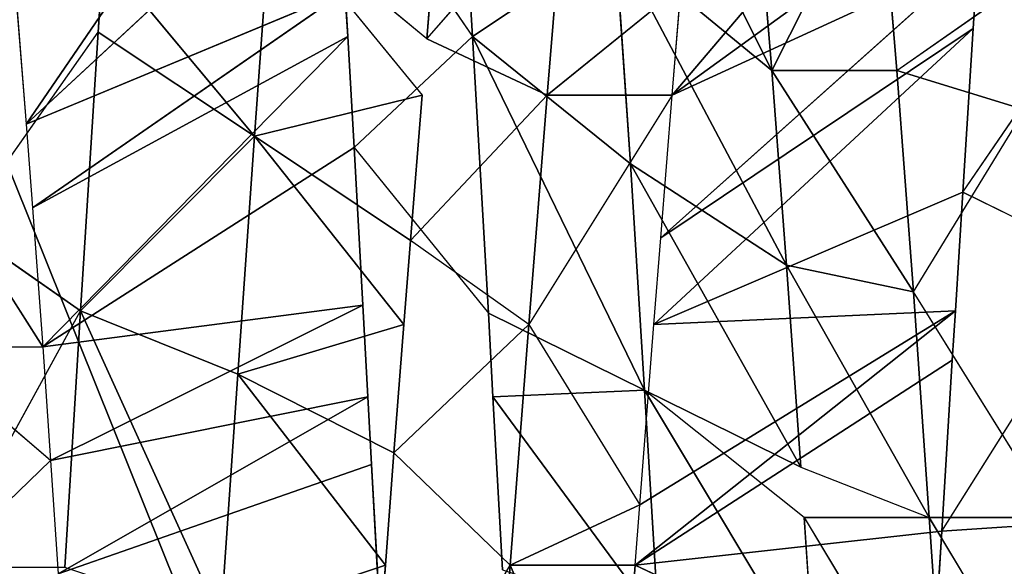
# Model space of a CAD drawing. Extents: x 0 to 40, y 0 to 81.9.
# Tile 303 of 623: x 5.929 to 6.618, y 75.257 to 75.639. Entities that reach past the tile are written whole.
import ezdxf

# ---------------------------------------------------------------- set-up
doc = ezdxf.new("R2010")
doc.units = 0
doc.header["$LTSCALE"] = 25.4
doc.layers.get('0').update_dxf_attribs({"color": 13, "linetype": 'CONTINUOUS'})

# ---------------------------------------------------------------- blocks, each defined once
blk = doc.blocks.new('ICE-TUBE-LED-S-8118_STL')
at = {"color": 0}
for p, q in [((75.88514, 16.26054, 47.41304), (75.72917, 16.16149, 47.47871)), ((75.64961, 16.15599, 47.50491), (75.72917, 16.24899, 47.47871)), ((75.72917, 16.24899, 47.47871), (75.72917, 16.16149, 47.47871)), ((75.64961, 16.15599, 47.50491), (75.57041, 16.23816, 47.52642)), ((75.57487, 16.23351, 44.0867), (75.75452, 16.13494, 44.131)), ((75.8129, 16.21878, 44.14938), (75.75452, 16.13494, 44.131)), ((75.8129, 16.21878, 44.14938), (75.94952, 16.12261, 44.2005)), ((75.99826, 16.18213, 47.35222), (75.88514, 16.17304, 47.41304)), ((75.82647, 16.16857, 47.44008), (75.72917, 16.16149, 47.47871)), ((75.88514, 16.17304, 47.41304), (75.82647, 16.16857, 47.44008)), ((75.94637, 15.94793, 47.80081), (75.82647, 16.16857, 47.44008)), ((75.94637, 15.94793, 47.80081), (75.82647, 16.16857, 47.44008)), ((75.97795, 15.94982, 47.78736), (75.82647, 16.16857, 47.44008)), ((75.97795, 15.94982, 47.78736), (75.82647, 16.16857, 47.44008)), ((75.88514, 16.17304, 47.41304), (76.19117, 15.96338, 47.67832)), ((75.97795, 15.94982, 47.78736), (75.88514, 16.17304, 47.41304)), ((75.97795, 15.94982, 47.78736), (75.88514, 16.17304, 47.41304)), ((76.08569, 15.95649, 47.7364), (75.88514, 16.17304, 47.41304)), ((76.08569, 15.95649, 47.7364), (75.88514, 16.17304, 47.41304)), ((75.88514, 16.17304, 47.41304), (76.19117, 15.96338, 47.67832)), ((75.72917, 16.16149, 47.47871), (75.64961, 16.15599, 47.50491)), ((75.72917, 16.16149, 47.47871), (75.94637, 15.94793, 47.80081)), ((75.75845, 15.93724, 47.86782), (75.72917, 16.16149, 47.47871)), ((75.75845, 15.93724, 47.86782), (75.72917, 16.16149, 47.47871)), ((75.86864, 15.9434, 47.83117), (75.72917, 16.16149, 47.47871)), ((75.86864, 15.9434, 47.83117), (75.72917, 16.16149, 47.47871)), ((75.72917, 16.16149, 47.47871), (75.94637, 15.94793, 47.80081)), ((75.64961, 16.15599, 47.50491), (75.57041, 16.15066, 47.52642)), ((75.69419, 15.93376, 47.8859), (75.64961, 16.15599, 47.50491)), ((75.69419, 15.93376, 47.8859), (75.64961, 16.15599, 47.50491)), ((75.75845, 15.93724, 47.86782), (75.64961, 16.15599, 47.50491)), ((75.75845, 15.93724, 47.86782), (75.64961, 16.15599, 47.50491)), ((75.64684, 15.93119, 47.89772), (75.57041, 16.15066, 47.52642)), ((75.64684, 15.93119, 47.89772), (75.57041, 16.15066, 47.52642)), ((75.75452, 16.13494, 44.131), (75.5748, 16.14601, 44.08669)), ((75.75452, 16.13494, 44.131), (75.5748, 16.14601, 44.08669)), ((75.53822, 16.03664, 44.27256), (75.75452, 16.13494, 44.131)), ((75.53822, 16.03664, 44.27256), (75.75452, 16.13494, 44.131)), ((75.71018, 16.02489, 44.31549), (75.75452, 16.13494, 44.131)), ((75.71018, 16.02489, 44.31549), (75.75452, 16.13494, 44.131)), ((75.94952, 16.12261, 44.2005), (75.75452, 16.13494, 44.131)), ((75.87653, 16.01324, 44.37532), (75.75452, 16.13494, 44.131)), ((75.94952, 16.12261, 44.2005), (75.75452, 16.13494, 44.131)), ((75.87653, 16.01324, 44.37532), (75.75452, 16.13494, 44.131)), ((75.94952, 16.12261, 44.2005), (75.87653, 16.01324, 44.37532)), ((75.94952, 16.12261, 44.2005), (75.87653, 16.01324, 44.37532)), ((76.00384, 16.11912, 44.22415), (75.87653, 16.01324, 44.37532)), ((76.00384, 16.11912, 44.22415), (75.87653, 16.01324, 44.37532)), ((76.00384, 16.11912, 44.22415), (75.94952, 16.12261, 44.2005)), ((75.53822, 16.03664, 44.27256), (75.71018, 16.02489, 44.31549)), ((75.57647, 15.92157, 44.47507), (75.53822, 16.03664, 44.27256)), ((75.57647, 15.92157, 44.47507), (75.53822, 16.03664, 44.27256)), ((75.53822, 16.03664, 44.27256), (75.71018, 16.02489, 44.31549)), ((75.71018, 16.02489, 44.31549), (75.57647, 15.92157, 44.47507)), ((75.71018, 16.02489, 44.31549), (75.57647, 15.92157, 44.47507)), ((75.65511, 15.91552, 44.49675), (75.71018, 16.02489, 44.31549)), ((75.65511, 15.91552, 44.49675), (75.71018, 16.02489, 44.31549)), ((75.74486, 15.90851, 44.52701), (75.71018, 16.02489, 44.31549)), ((75.71018, 16.02489, 44.31549), (75.87653, 16.01324, 44.37532)), ((75.74486, 15.90851, 44.52701), (75.71018, 16.02489, 44.31549)), ((75.71018, 16.02489, 44.31549), (75.87653, 16.01324, 44.37532)), ((75.74486, 15.90851, 44.52701), (75.87653, 16.01324, 44.37532)), ((75.74486, 15.90851, 44.52701), (75.87653, 16.01324, 44.37532)), ((75.80356, 15.90386, 44.55014), (75.87653, 16.01324, 44.37532)), ((75.80356, 15.90386, 44.55014), (75.87653, 16.01324, 44.37532)), ((75.87653, 16.01324, 44.37532), (75.9054, 15.89568, 44.59699)), ((76.03487, 16.00185, 44.45089), (75.87653, 16.01324, 44.37532)), ((76.03487, 16.00185, 44.45089), (75.87653, 16.01324, 44.37532)), ((75.87653, 16.01324, 44.37532), (75.9054, 15.89568, 44.59699)), ((76.03487, 16.00185, 44.45089), (75.9054, 15.89568, 44.59699)), ((75.94485, 15.89247, 44.61758), (76.03487, 16.00185, 44.45089)), ((76.08569, 15.95649, 47.7364), (75.94638, 15.86043, 47.80081)), ((75.94637, 15.94793, 47.80081), (75.86864, 15.9434, 47.83117)), ((75.97795, 15.94982, 47.78736), (75.94637, 15.94793, 47.80081)), ((75.86864, 15.9434, 47.83117), (75.75284, 15.84944, 47.8695)), ((75.86864, 15.9434, 47.83117), (75.75845, 15.93724, 47.86782)), ((75.86864, 15.9434, 47.83117), (75.94638, 15.86043, 47.80081)), ((75.40332, 15.93464, 44.44232), (75.57647, 15.83407, 44.47507)), ((75.69419, 15.93376, 47.8859), (75.64684, 15.93119, 47.89772)), ((75.75845, 15.93724, 47.86782), (75.69419, 15.93376, 47.8859)), ((75.50165, 15.92726, 44.45844), (75.57647, 15.92157, 44.47507)), ((75.64684, 15.93119, 47.89772), (75.53207, 15.92486, 47.92123)), ((75.57647, 15.92157, 44.47507), (75.65511, 15.91552, 44.49675)), ((75.65511, 15.91552, 44.49675), (75.57647, 15.83407, 44.47507)), ((75.65511, 15.91552, 44.49675), (75.74486, 15.82101, 44.52701)), ((75.65511, 15.91552, 44.49675), (75.74486, 15.90851, 44.52701)), ((75.74486, 15.90851, 44.52701), (75.80356, 15.90386, 44.55014)), ((75.74486, 15.82101, 44.52701), (75.80356, 15.90386, 44.55014)), ((75.9054, 15.80818, 44.59699), (75.80356, 15.90386, 44.55014)), ((75.80356, 15.90386, 44.55014), (75.9054, 15.89568, 44.59699)), ((75.94485, 15.89247, 44.61758), (75.9054, 15.80818, 44.59699)), ((75.94485, 15.89247, 44.61758), (76.05534, 15.79583, 44.68322)), ((75.94485, 15.89247, 44.61758), (76.05534, 15.88333, 44.68322)), ((75.94638, 15.86043, 47.80081), (76.10042, 15.86993, 47.72879)), ((75.94638, 15.86043, 47.80081), (76.10042, 15.86993, 47.72879)), ((75.69897, 15.74006, 47.68787), (75.94638, 15.86043, 47.80081)), ((75.69897, 15.74006, 47.68787), (75.94638, 15.86043, 47.80081)), ((75.75284, 15.84944, 47.8695), (75.94638, 15.86043, 47.80081)), ((75.75284, 15.84944, 47.8695), (75.94638, 15.86043, 47.80081)), ((75.85732, 15.74998, 47.63257), (75.94638, 15.86043, 47.80081)), ((75.85732, 15.74998, 47.63257), (75.94638, 15.86043, 47.80081)), ((76.01278, 15.76056, 47.56084), (75.94638, 15.86043, 47.80081)), ((76.01278, 15.76056, 47.56084), (75.94638, 15.86043, 47.80081)), ((75.6942, 15.84626, 47.8859), (75.75284, 15.84944, 47.8695)), ((75.75284, 15.84944, 47.8695), (75.69897, 15.74006, 47.68787)), ((75.75284, 15.84944, 47.8695), (75.69897, 15.74006, 47.68787)), ((75.6942, 15.84626, 47.8859), (75.53671, 15.73026, 47.72773)), ((75.6942, 15.84626, 47.8859), (75.53671, 15.73026, 47.72773)), ((75.57313, 15.83964, 47.91364), (75.6942, 15.84626, 47.8859)), ((75.6942, 15.84626, 47.8859), (75.69897, 15.74006, 47.68787)), ((75.6942, 15.84626, 47.8859), (75.69897, 15.74006, 47.68787)), ((75.57647, 15.74657, 44.47507), (75.57647, 15.83407, 44.47507)), ((75.74486, 15.82101, 44.52701), (75.57647, 15.83407, 44.47507)), ((75.74486, 15.82101, 44.52701), (75.57647, 15.83407, 44.47507)), ((75.57647, 15.83407, 44.47507), (75.61861, 15.74334, 44.48615)), ((75.74486, 15.82101, 44.52701), (75.61861, 15.74334, 44.48615)), ((75.9054, 15.72068, 44.59699), (75.74486, 15.82101, 44.52701)), ((75.74486, 15.82101, 44.52701), (75.9054, 15.80818, 44.59699)), ((75.74486, 15.82101, 44.52701), (75.9054, 15.80818, 44.59699)), ((75.9054, 15.72068, 44.59699), (75.9054, 15.80818, 44.59699)), ((76.05534, 15.79583, 44.68322), (75.9054, 15.80818, 44.59699)), ((76.05534, 15.79583, 44.68322), (75.9054, 15.80818, 44.59699)), ((75.9054, 15.80818, 44.59699), (75.98131, 15.71448, 44.63789)), ((76.16284, 15.77166, 47.47284), (75.92265, 15.65098, 47.39418)), ((76.16284, 15.77166, 47.47284), (75.92265, 15.65098, 47.39418)), ((75.40332, 15.75964, 44.44232), (75.57647, 15.74657, 44.47507)), ((75.40332, 15.75964, 44.44232), (75.57647, 15.74657, 44.47507)), ((75.78642, 15.64061, 47.4569), (76.01278, 15.76056, 47.56084)), ((75.78642, 15.64061, 47.4569), (76.01278, 15.76056, 47.56084)), ((76.01278, 15.76056, 47.56084), (75.85732, 15.74998, 47.63257)), ((76.01278, 15.76056, 47.56084), (75.85732, 15.74998, 47.63257)), ((76.01278, 15.76056, 47.56084), (75.92265, 15.65098, 47.39418)), ((76.01278, 15.76056, 47.56084), (75.92265, 15.65098, 47.39418)), ((75.57647, 15.74657, 44.47507), (75.47918, 15.5393, 44.07033)), ((75.57647, 15.74657, 44.47507), (75.47918, 15.5393, 44.07033)), ((75.71996, 15.52459, 44.12106), (75.57647, 15.74657, 44.47507)), ((75.57647, 15.74657, 44.47507), (75.61861, 15.74334, 44.48615)), ((75.71996, 15.52459, 44.12106), (75.57647, 15.74657, 44.47507)), ((75.6003, 15.53195, 44.09188), (75.57647, 15.74657, 44.47507)), ((75.6003, 15.53195, 44.09188), (75.57647, 15.74657, 44.47507)), ((75.6451, 15.63069, 47.50625), (75.85732, 15.74998, 47.63257)), ((75.6451, 15.63069, 47.50625), (75.85732, 15.74998, 47.63257)), ((75.85732, 15.74998, 47.63257), (75.69897, 15.74006, 47.68787)), ((75.85732, 15.74998, 47.63257), (75.69897, 15.74006, 47.68787)), ((75.85732, 15.74998, 47.63257), (75.78642, 15.64061, 47.4569)), ((75.85732, 15.74998, 47.63257), (75.78642, 15.64061, 47.4569)), ((75.53671, 15.73026, 47.72773), (75.69897, 15.74006, 47.68787)), ((75.53671, 15.73026, 47.72773), (75.69897, 15.74006, 47.68787)), ((75.60973, 15.62831, 47.51629), (75.69897, 15.74006, 47.68787)), ((75.75452, 15.52244, 44.131), (75.61861, 15.74334, 44.48615)), ((75.61861, 15.74334, 44.48615), (75.74486, 15.73351, 44.52701)), ((75.75452, 15.52244, 44.131), (75.61861, 15.74334, 44.48615)), ((75.6451, 15.63069, 47.50625), (75.69897, 15.74006, 47.68787)), ((75.74486, 15.73351, 44.52701), (75.75452, 15.52244, 44.131)), ((75.95205, 15.50995, 44.20155), (75.74486, 15.73351, 44.52701)), ((75.74486, 15.73351, 44.52701), (75.8056, 15.7287, 44.55099)), ((75.95205, 15.50995, 44.20155), (75.74486, 15.73351, 44.52701)), ((75.83744, 15.51724, 44.15771), (75.74486, 15.73351, 44.52701)), ((75.83744, 15.51724, 44.15771), (75.74486, 15.73351, 44.52701)), ((75.74486, 15.73351, 44.52701), (75.75452, 15.52244, 44.131)), ((76.00385, 15.50662, 44.22415), (75.8056, 15.7287, 44.55099)), ((75.8056, 15.7287, 44.55099), (75.9054, 15.72068, 44.59699)), ((76.00385, 15.50662, 44.22415), (75.8056, 15.7287, 44.55099)), ((75.95205, 15.50995, 44.20155), (75.8056, 15.7287, 44.55099)), ((75.95205, 15.50995, 44.20155), (75.8056, 15.7287, 44.55099)), ((75.9054, 15.72068, 44.59699), (76.00385, 15.50662, 44.22415)), ((76.17014, 15.49573, 44.30941), (75.9054, 15.72068, 44.59699)), ((75.9054, 15.72068, 44.59699), (75.98131, 15.71448, 44.63789)), ((76.17014, 15.49573, 44.30941), (75.9054, 15.72068, 44.59699)), ((76.06314, 15.50277, 44.25226), (75.9054, 15.72068, 44.59699)), ((76.06314, 15.50277, 44.25226), (75.9054, 15.72068, 44.59699)), ((75.9054, 15.72068, 44.59699), (76.00385, 15.50662, 44.22415)), ((76.07169, 15.66338, 47.306), (75.92265, 15.65098, 47.39418)), ((76.07169, 15.66338, 47.306), (75.92265, 15.65098, 47.39418)), ((75.92265, 15.65098, 47.39418), (75.76766, 15.55175, 47.46433)), ((75.92265, 15.65098, 47.39418), (75.76766, 15.55175, 47.46433)), ((75.92265, 15.65098, 47.39418), (75.78642, 15.64061, 47.4569)), ((75.92265, 15.65098, 47.39418), (75.78642, 15.64061, 47.4569)), ((75.92265, 15.65098, 47.39418), (75.92265, 15.56348, 47.39418)), ((75.92265, 15.65098, 47.39418), (75.92265, 15.56348, 47.39418)), ((75.78642, 15.64061, 47.4569), (75.60973, 15.54081, 47.51629)), ((75.78642, 15.64061, 47.4569), (75.60973, 15.54081, 47.51629)), ((75.78642, 15.64061, 47.4569), (75.6451, 15.63069, 47.50625)), ((75.78642, 15.64061, 47.4569), (75.6451, 15.63069, 47.50625)), ((75.78642, 15.64061, 47.4569), (75.76766, 15.55175, 47.46433)), ((75.78642, 15.64061, 47.4569), (75.76766, 15.55175, 47.46433)), ((75.6451, 15.63069, 47.50625), (75.60973, 15.54081, 47.51629)), ((75.60973, 15.62831, 47.51629), (75.44608, 15.52965, 47.55146)), ((75.60973, 15.62831, 47.51629), (75.50031, 15.62089, 47.54182)), ((75.60973, 15.62831, 47.51629), (75.60973, 15.54081, 47.51629)), ((76.07169, 15.57588, 47.306), (75.92265, 15.56348, 47.39418)), ((76.07169, 15.57588, 47.306), (75.92265, 15.56348, 47.39418)), ((75.92265, 15.56348, 47.39418), (75.76766, 15.55175, 47.46433)), ((75.92265, 15.56348, 47.39418), (75.76766, 15.55175, 47.46433)), ((75.92265, 15.56348, 47.39418), (75.89511, 15.47382, 47.40815)), ((75.92265, 15.56348, 47.39418), (75.98053, 15.48066, 47.36256)), ((75.60973, 15.45331, 47.51629), (75.76766, 15.55175, 47.46433)), ((75.76766, 15.55175, 47.46433), (75.60973, 15.54081, 47.51629)), ((75.76766, 15.55175, 47.46433), (75.60973, 15.54081, 47.51629)), ((75.76766, 15.55175, 47.46433), (75.89511, 15.47382, 47.40815)), ((75.60973, 15.54081, 47.51629), (75.44608, 15.44215, 47.55146)), ((75.47918, 15.5393, 44.07033), (75.6003, 15.53195, 44.09188)), ((75.60973, 15.45331, 47.51629), (75.60973, 15.54081, 47.51629)), ((75.6003, 15.53195, 44.09188), (75.60598, 15.44411, 44.09309)), ((75.6003, 15.53195, 44.09188), (75.75452, 15.43494, 44.131)), ((75.6003, 15.53195, 44.09188), (75.71996, 15.52459, 44.12106)), ((75.71996, 15.52459, 44.12106), (75.75452, 15.52244, 44.131)), ((75.75452, 15.52244, 44.131), (75.83744, 15.51724, 44.15771)), ((75.83744, 15.51724, 44.15771), (75.79563, 15.43237, 44.14373)), ((75.83744, 15.51724, 44.15771), (75.97861, 15.42074, 44.21292)), ((75.83744, 15.51724, 44.15771), (75.95205, 15.50995, 44.20155)), ((75.95205, 15.50995, 44.20155), (76.00385, 15.50662, 44.22415))]:
    blk.add_line(p, q, dxfattribs=at)
mesh = blk.add_polyface(dxfattribs=at)
corners = [(81.99833, 18.65613, 0), (32.39832, 18.53461, 0), (32.39832, 18.65613, 0), (33.41051, 17.76106, 0), (34.4478, 16.85461, 0), (35.42089, 15.87956, 0), (36.32527, 14.84046, 0), (37.15673, 13.74214, 0), (37.91139, 12.58971, 0), (38.58575, 11.38851, 0), (39.17668, 10.14416, 0), (39.68142, 8.86242, 0), (40.09764, 7.54925, 0), (40.42338, 6.21078, 0), (40.65715, 4.85321, 0), (40.79784, 3.48288, 0), (40.84481, 2.10613, 0), (81.99833, -14.44387, 0), (33.41051, -13.5488, 0), (32.39832, -14.44387, 0), (32.39832, -14.32234, 0), (34.4478, -12.64234, 0), (35.42089, -11.6673, 0), (36.32527, -10.6282, 0), (37.15673, -9.52987, 0), (37.91139, -8.37744, 0), (38.58575, -7.17625, 0), (39.17668, -5.93189, 0), (39.68142, -4.65015, 0), (40.09764, -3.33699, 0), (40.42338, -1.99851, 0), (40.65715, -0.64095, 0), (40.79784, 0.72939, 0)]
mesh.append_faces([[corners[k] for k in face] for face in [(0, 1, 2), (18, 19, 20)]], dxfattribs={"vtx0": -1, "color": 0})
mesh.append_faces([[corners[k] for k in face] for face in [(1, 0, 3), (3, 0, 4), (4, 0, 5), (5, 0, 6), (6, 0, 7), (7, 0, 8), (8, 0, 9), (9, 0, 10), (10, 0, 11), (11, 0, 12), (12, 0, 13), (13, 0, 14), (14, 0, 15), (15, 0, 16), (19, 18, 17)]], dxfattribs={"vtx0": -1, "vtx1": -1, "color": 0})
mesh.append_faces([[corners[k] for k in face] for face in [(16, 0, 17), (17, 18, 21), (17, 21, 22), (17, 22, 23), (17, 23, 24), (17, 24, 25), (17, 25, 26), (17, 26, 27), (17, 27, 28), (17, 28, 29), (17, 29, 30), (17, 30, 31), (17, 31, 32), (17, 32, 16)]], dxfattribs={"vtx0": -1, "vtx2": -1, "color": 0})
mesh = blk.add_polyface(dxfattribs=at)
corners = [(81.99833, -14.44387, 92), (32.39832, -14.32234, 92), (32.39832, -14.44387, 92), (33.41051, -13.5488, 92), (34.4478, -12.64234, 92), (35.42089, -11.6673, 92), (36.32527, -10.6282, 92), (37.15673, -9.52987, 92), (37.91139, -8.37744, 92), (38.58575, -7.17625, 92), (39.17668, -5.93189, 92), (39.68142, -4.65015, 92), (40.09764, -3.33699, 92), (40.42338, -1.99851, 92), (40.65715, -0.64095, 92), (40.79784, 0.72939, 92), (40.84481, 2.10613, 92), (33.41051, 17.76106, 92), (32.39832, 18.65613, 92), (32.39832, 18.53461, 92), (81.99833, 18.65613, 92), (34.4478, 16.85461, 92), (35.42089, 15.87956, 92), (36.32527, 14.84046, 92), (37.15673, 13.74214, 92), (37.91139, 12.58971, 92), (38.58575, 11.38851, 92), (39.17668, 10.14416, 92), (39.68142, 8.86242, 92), (40.09764, 7.54925, 92), (40.42338, 6.21078, 92), (40.65715, 4.85321, 92), (40.79784, 3.48288, 92)]
mesh.append_faces([[corners[k] for k in face] for face in [(0, 1, 2), (17, 18, 19)]], dxfattribs={"vtx0": -1, "color": 0})
mesh.append_faces([[corners[k] for k in face] for face in [(1, 0, 3), (3, 0, 4), (4, 0, 5), (5, 0, 6), (6, 0, 7), (7, 0, 8), (8, 0, 9), (9, 0, 10), (10, 0, 11), (11, 0, 12), (12, 0, 13), (13, 0, 14), (14, 0, 15), (15, 0, 16), (18, 17, 20), (20, 16, 0)]], dxfattribs={"vtx0": -1, "vtx1": -1, "color": 0})
mesh.append_faces([[corners[k] for k in face] for face in [(20, 17, 21), (20, 21, 22), (20, 22, 23), (20, 23, 24), (20, 24, 25), (20, 25, 26), (20, 26, 27), (20, 27, 28), (20, 28, 29), (20, 29, 30), (20, 30, 31), (20, 31, 32), (20, 32, 16)]], dxfattribs={"vtx0": -1, "vtx2": -1, "color": 0})
mesh = blk.add_polyface(dxfattribs=at)
corners = [(82.19833, -12.64387, 2), (64.19833, 16.85613, 2), (64.19833, -12.64387, 2), (82.19833, 16.85613, 2)]
mesh.append_faces([[corners[k] for k in face] for face in [(0, 1, 2), (1, 0, 3)]], dxfattribs={"vtx0": -1, "color": 0})
mesh = blk.add_polyface(dxfattribs=at)
corners = [(64.19833, 16.85613, 90), (82.19833, -12.64387, 90), (64.19833, -12.64387, 90), (82.19833, 16.85613, 90)]
mesh.append_faces([[corners[k] for k in face] for face in [(0, 1, 2), (1, 0, 3)]], dxfattribs={"vtx0": -1, "color": 0})
mesh = blk.add_polyface(dxfattribs=at)
corners = [(75.88514, 16.26054, 47.41304), (75.72917, 16.24899, 47.47871), (75.72917, 16.16149, 47.47871)]
mesh.append_faces([[corners[k] for k in face] for face in [(0, 1, 2)]], dxfattribs={"color": 0})
mesh = blk.add_polyface(dxfattribs=at)
corners = [(75.72917, 16.24899, 47.47871), (75.57041, 16.23816, 47.52642), (75.64961, 16.15599, 47.50491)]
mesh.append_faces([[corners[k] for k in face] for face in [(0, 1, 2)]], dxfattribs={"color": 0})
mesh = blk.add_polyface(dxfattribs=at)
corners = [(75.75452, 16.13494, 44.131), (75.5748, 16.14601, 44.08669), (75.57487, 16.23351, 44.0867)]
mesh.append_faces([[corners[k] for k in face] for face in [(0, 1, 2)]], dxfattribs={"color": 0})
mesh = blk.add_polyface(dxfattribs=at)
corners = [(75.94952, 16.12261, 44.2005), (75.75452, 16.13494, 44.131), (75.8129, 16.21878, 44.14938)]
mesh.append_faces([[corners[k] for k in face] for face in [(0, 1, 2)]], dxfattribs={"color": 0})
mesh = blk.add_polyface(dxfattribs=at)
corners = [(76.19117, 15.96338, 47.67832), (75.99826, 16.18213, 47.35222), (75.88514, 16.17304, 47.41304)]
mesh.append_faces([[corners[k] for k in face] for face in [(0, 1, 2)]], dxfattribs={"color": 0})
mesh = blk.add_polyface(dxfattribs=at)
corners = [(75.94637, 15.94793, 47.80081), (75.82647, 16.16857, 47.44008), (75.72917, 16.16149, 47.47871)]
mesh.append_faces([[corners[k] for k in face] for face in [(0, 1, 2)]], dxfattribs={"color": 0})
mesh = blk.add_polyface(dxfattribs=at)
corners = [(75.97795, 15.94982, 47.78736), (75.88514, 16.17304, 47.41304), (75.82647, 16.16857, 47.44008)]
mesh.append_faces([[corners[k] for k in face] for face in [(0, 1, 2)]], dxfattribs={"color": 0})
mesh = blk.add_polyface(dxfattribs=at)
corners = [(75.94637, 15.94793, 47.80081), (75.97795, 15.94982, 47.78736), (75.82647, 16.16857, 47.44008)]
mesh.append_faces([[corners[k] for k in face] for face in [(0, 1, 2)]], dxfattribs={"color": 0})
mesh = blk.add_polyface(dxfattribs=at)
corners = [(75.97795, 15.94982, 47.78736), (76.08569, 15.95649, 47.7364), (75.88514, 16.17304, 47.41304)]
mesh.append_faces([[corners[k] for k in face] for face in [(0, 1, 2)]], dxfattribs={"color": 0})
mesh = blk.add_polyface(dxfattribs=at)
corners = [(76.08569, 15.95649, 47.7364), (76.19117, 15.96338, 47.67832), (75.88514, 16.17304, 47.41304)]
mesh.append_faces([[corners[k] for k in face] for face in [(0, 1, 2)]], dxfattribs={"color": 0})
mesh = blk.add_polyface(dxfattribs=at)
corners = [(75.75845, 15.93724, 47.86782), (75.72917, 16.16149, 47.47871), (75.64961, 16.15599, 47.50491)]
mesh.append_faces([[corners[k] for k in face] for face in [(0, 1, 2)]], dxfattribs={"color": 0})
mesh = blk.add_polyface(dxfattribs=at)
corners = [(75.75845, 15.93724, 47.86782), (75.86864, 15.9434, 47.83117), (75.72917, 16.16149, 47.47871)]
mesh.append_faces([[corners[k] for k in face] for face in [(0, 1, 2)]], dxfattribs={"color": 0})
mesh = blk.add_polyface(dxfattribs=at)
corners = [(75.86864, 15.9434, 47.83117), (75.94637, 15.94793, 47.80081), (75.72917, 16.16149, 47.47871)]
mesh.append_faces([[corners[k] for k in face] for face in [(0, 1, 2)]], dxfattribs={"color": 0})
mesh = blk.add_polyface(dxfattribs=at)
corners = [(75.57041, 16.15066, 47.52642), (75.69419, 15.93376, 47.8859), (75.64961, 16.15599, 47.50491), (75.64684, 15.93119, 47.89772)]
mesh.append_faces([[corners[k] for k in face] for face in [(0, 1, 2), (1, 0, 3)]], dxfattribs={"vtx0": -1, "color": 0})
mesh = blk.add_polyface(dxfattribs=at)
corners = [(75.69419, 15.93376, 47.8859), (75.75845, 15.93724, 47.86782), (75.64961, 16.15599, 47.50491)]
mesh.append_faces([[corners[k] for k in face] for face in [(0, 1, 2)]], dxfattribs={"color": 0})
mesh = blk.add_polyface(dxfattribs=at)
corners = [(75.53207, 15.92486, 47.92123), (75.64684, 15.93119, 47.89772), (75.57041, 16.15066, 47.52642)]
mesh.append_faces([[corners[k] for k in face] for face in [(0, 1, 2)]], dxfattribs={"color": 0})
mesh = blk.add_polyface(dxfattribs=at)
corners = [(75.53822, 16.03664, 44.27256), (75.5748, 16.14601, 44.08669), (75.75452, 16.13494, 44.131)]
mesh.append_faces([[corners[k] for k in face] for face in [(0, 1, 2)]], dxfattribs={"color": 0})
mesh = blk.add_polyface(dxfattribs=at)
corners = [(75.71018, 16.02489, 44.31549), (75.53822, 16.03664, 44.27256), (75.75452, 16.13494, 44.131)]
mesh.append_faces([[corners[k] for k in face] for face in [(0, 1, 2)]], dxfattribs={"color": 0})
mesh = blk.add_polyface(dxfattribs=at)
corners = [(75.87653, 16.01324, 44.37532), (75.71018, 16.02489, 44.31549), (75.75452, 16.13494, 44.131)]
mesh.append_faces([[corners[k] for k in face] for face in [(0, 1, 2)]], dxfattribs={"color": 0})
mesh = blk.add_polyface(dxfattribs=at)
corners = [(75.87653, 16.01324, 44.37532), (75.75452, 16.13494, 44.131), (75.94952, 16.12261, 44.2005)]
mesh.append_faces([[corners[k] for k in face] for face in [(0, 1, 2)]], dxfattribs={"color": 0})
mesh = blk.add_polyface(dxfattribs=at)
corners = [(75.87653, 16.01324, 44.37532), (75.94952, 16.12261, 44.2005), (76.00384, 16.11912, 44.22415)]
mesh.append_faces([[corners[k] for k in face] for face in [(0, 1, 2)]], dxfattribs={"color": 0})
mesh = blk.add_polyface(dxfattribs=at)
corners = [(76.03487, 16.00185, 44.45089), (75.87653, 16.01324, 44.37532), (76.00384, 16.11912, 44.22415)]
mesh.append_faces([[corners[k] for k in face] for face in [(0, 1, 2)]], dxfattribs={"color": 0})
mesh = blk.add_polyface(dxfattribs=at)
corners = [(75.57647, 15.92157, 44.47507), (75.50165, 15.92726, 44.45844), (75.53822, 16.03664, 44.27256)]
mesh.append_faces([[corners[k] for k in face] for face in [(0, 1, 2)]], dxfattribs={"color": 0})
mesh = blk.add_polyface(dxfattribs=at)
corners = [(75.57647, 15.92157, 44.47507), (75.53822, 16.03664, 44.27256), (75.71018, 16.02489, 44.31549)]
mesh.append_faces([[corners[k] for k in face] for face in [(0, 1, 2)]], dxfattribs={"color": 0})
mesh = blk.add_polyface(dxfattribs=at)
corners = [(75.65511, 15.91552, 44.49675), (75.57647, 15.92157, 44.47507), (75.71018, 16.02489, 44.31549)]
mesh.append_faces([[corners[k] for k in face] for face in [(0, 1, 2)]], dxfattribs={"color": 0})
mesh = blk.add_polyface(dxfattribs=at)
corners = [(75.74486, 15.90851, 44.52701), (75.65511, 15.91552, 44.49675), (75.71018, 16.02489, 44.31549)]
mesh.append_faces([[corners[k] for k in face] for face in [(0, 1, 2)]], dxfattribs={"color": 0})
mesh = blk.add_polyface(dxfattribs=at)
corners = [(75.74486, 15.90851, 44.52701), (75.71018, 16.02489, 44.31549), (75.87653, 16.01324, 44.37532)]
mesh.append_faces([[corners[k] for k in face] for face in [(0, 1, 2)]], dxfattribs={"color": 0})
mesh = blk.add_polyface(dxfattribs=at)
corners = [(75.80356, 15.90386, 44.55014), (75.74486, 15.90851, 44.52701), (75.87653, 16.01324, 44.37532)]
mesh.append_faces([[corners[k] for k in face] for face in [(0, 1, 2)]], dxfattribs={"color": 0})
mesh = blk.add_polyface(dxfattribs=at)
corners = [(75.9054, 15.89568, 44.59699), (75.80356, 15.90386, 44.55014), (75.87653, 16.01324, 44.37532)]
mesh.append_faces([[corners[k] for k in face] for face in [(0, 1, 2)]], dxfattribs={"color": 0})
mesh = blk.add_polyface(dxfattribs=at)
corners = [(75.9054, 15.89568, 44.59699), (75.87653, 16.01324, 44.37532), (76.03487, 16.00185, 44.45089)]
mesh.append_faces([[corners[k] for k in face] for face in [(0, 1, 2)]], dxfattribs={"color": 0})
mesh = blk.add_polyface(dxfattribs=at)
corners = [(76.05534, 15.88333, 44.68322), (75.94485, 15.89247, 44.61758), (76.03487, 16.00185, 44.45089)]
mesh.append_faces([[corners[k] for k in face] for face in [(0, 1, 2)]], dxfattribs={"color": 0})
mesh = blk.add_polyface(dxfattribs=at)
corners = [(76.10042, 15.86993, 47.72879), (76.08569, 15.95649, 47.7364), (75.94638, 15.86043, 47.80081)]
mesh.append_faces([[corners[k] for k in face] for face in [(0, 1, 2)]], dxfattribs={"color": 0})
mesh = blk.add_polyface(dxfattribs=at)
corners = [(75.94638, 15.86043, 47.80081), (75.86864, 15.9434, 47.83117), (75.75284, 15.84944, 47.8695)]
mesh.append_faces([[corners[k] for k in face] for face in [(0, 1, 2)]], dxfattribs={"color": 0})
mesh = blk.add_polyface(dxfattribs=at)
corners = [(75.57647, 15.83407, 44.47507), (75.40332, 15.84714, 44.44232), (75.40332, 15.93464, 44.44232), (75.40332, 15.75964, 44.44232), (75.57647, 15.74657, 44.47507)]
mesh.append_faces([[corners[k] for k in face] for face in [(0, 1, 2), (3, 0, 4)]], dxfattribs={"vtx0": -1, "color": 0})
mesh.append_faces([[corners[k] for k in face] for face in [(1, 0, 3)]], dxfattribs={"vtx0": -1, "vtx1": -1, "color": 0})
mesh = blk.add_polyface(dxfattribs=at)
corners = [(75.74486, 15.82101, 44.52701), (75.57647, 15.83407, 44.47507), (75.65511, 15.91552, 44.49675)]
mesh.append_faces([[corners[k] for k in face] for face in [(0, 1, 2)]], dxfattribs={"color": 0})
mesh = blk.add_polyface(dxfattribs=at)
corners = [(75.9054, 15.80818, 44.59699), (75.74486, 15.82101, 44.52701), (75.80356, 15.90386, 44.55014)]
mesh.append_faces([[corners[k] for k in face] for face in [(0, 1, 2)]], dxfattribs={"color": 0})
mesh = blk.add_polyface(dxfattribs=at)
corners = [(76.05534, 15.79583, 44.68322), (75.9054, 15.80818, 44.59699), (75.94485, 15.89247, 44.61758)]
mesh.append_faces([[corners[k] for k in face] for face in [(0, 1, 2)]], dxfattribs={"color": 0})
mesh = blk.add_polyface(dxfattribs=at)
corners = [(75.94638, 15.86043, 47.80081), (76.01278, 15.76056, 47.56084), (76.10042, 15.86993, 47.72879)]
mesh.append_faces([[corners[k] for k in face] for face in [(0, 1, 2)]], dxfattribs={"color": 0})
mesh = blk.add_polyface(dxfattribs=at)
corners = [(75.75284, 15.84944, 47.8695), (75.69897, 15.74006, 47.68787), (75.94638, 15.86043, 47.80081)]
mesh.append_faces([[corners[k] for k in face] for face in [(0, 1, 2)]], dxfattribs={"color": 0})
mesh = blk.add_polyface(dxfattribs=at)
corners = [(75.94638, 15.86043, 47.80081), (75.69897, 15.74006, 47.68787), (75.85732, 15.74998, 47.63257)]
mesh.append_faces([[corners[k] for k in face] for face in [(0, 1, 2)]], dxfattribs={"color": 0})
mesh = blk.add_polyface(dxfattribs=at)
corners = [(75.94638, 15.86043, 47.80081), (75.85732, 15.74998, 47.63257), (76.01278, 15.76056, 47.56084)]
mesh.append_faces([[corners[k] for k in face] for face in [(0, 1, 2)]], dxfattribs={"color": 0})
mesh = blk.add_polyface(dxfattribs=at)
corners = [(75.6942, 15.84626, 47.8859), (75.69897, 15.74006, 47.68787), (75.75284, 15.84944, 47.8695)]
mesh.append_faces([[corners[k] for k in face] for face in [(0, 1, 2)]], dxfattribs={"color": 0})
mesh = blk.add_polyface(dxfattribs=at)
corners = [(75.6942, 15.84626, 47.8859), (75.53671, 15.73026, 47.72773), (75.69897, 15.74006, 47.68787)]
mesh.append_faces([[corners[k] for k in face] for face in [(0, 1, 2)]], dxfattribs={"color": 0})
mesh = blk.add_polyface(dxfattribs=at)
corners = [(75.57313, 15.83964, 47.91364), (75.53671, 15.73026, 47.72773), (75.6942, 15.84626, 47.8859)]
mesh.append_faces([[corners[k] for k in face] for face in [(0, 1, 2)]], dxfattribs={"color": 0})
mesh = blk.add_polyface(dxfattribs=at)
corners = [(75.74486, 15.82101, 44.52701), (75.61861, 15.74334, 44.48615), (75.57647, 15.83407, 44.47507)]
mesh.append_faces([[corners[k] for k in face] for face in [(0, 1, 2)]], dxfattribs={"color": 0})
mesh = blk.add_polyface(dxfattribs=at)
corners = [(75.9054, 15.72068, 44.59699), (75.74486, 15.82101, 44.52701), (75.9054, 15.80818, 44.59699)]
mesh.append_faces([[corners[k] for k in face] for face in [(0, 1, 2)]], dxfattribs={"color": 0})
mesh = blk.add_polyface(dxfattribs=at)
corners = [(76.05534, 15.79583, 44.68322), (75.98131, 15.71448, 44.63789), (75.9054, 15.80818, 44.59699)]
mesh.append_faces([[corners[k] for k in face] for face in [(0, 1, 2)]], dxfattribs={"color": 0})
mesh = blk.add_polyface(dxfattribs=at)
corners = [(76.16284, 15.77166, 47.47284), (75.92265, 15.65098, 47.39418), (76.07169, 15.66338, 47.306)]
mesh.append_faces([[corners[k] for k in face] for face in [(0, 1, 2)]], dxfattribs={"color": 0})
mesh = blk.add_polyface(dxfattribs=at)
corners = [(76.01278, 15.76056, 47.56084), (75.92265, 15.65098, 47.39418), (76.16284, 15.77166, 47.47284)]
mesh.append_faces([[corners[k] for k in face] for face in [(0, 1, 2)]], dxfattribs={"color": 0})
mesh = blk.add_polyface(dxfattribs=at)
corners = [(75.57647, 15.74657, 44.47507), (75.47918, 15.5393, 44.07033), (75.40332, 15.75964, 44.44232)]
mesh.append_faces([[corners[k] for k in face] for face in [(0, 1, 2)]], dxfattribs={"color": 0})
mesh = blk.add_polyface(dxfattribs=at)
corners = [(75.85732, 15.74998, 47.63257), (75.78642, 15.64061, 47.4569), (76.01278, 15.76056, 47.56084)]
mesh.append_faces([[corners[k] for k in face] for face in [(0, 1, 2)]], dxfattribs={"color": 0})
mesh = blk.add_polyface(dxfattribs=at)
corners = [(76.01278, 15.76056, 47.56084), (75.78642, 15.64061, 47.4569), (75.92265, 15.65098, 47.39418)]
mesh.append_faces([[corners[k] for k in face] for face in [(0, 1, 2)]], dxfattribs={"color": 0})
mesh = blk.add_polyface(dxfattribs=at)
corners = [(75.57647, 15.74657, 44.47507), (75.6003, 15.53195, 44.09188), (75.47918, 15.5393, 44.07033)]
mesh.append_faces([[corners[k] for k in face] for face in [(0, 1, 2)]], dxfattribs={"color": 0})
mesh = blk.add_polyface(dxfattribs=at)
corners = [(75.57647, 15.74657, 44.47507), (75.75452, 15.52244, 44.131), (75.71996, 15.52459, 44.12106), (75.61861, 15.74334, 44.48615)]
mesh.append_faces([[corners[k] for k in face] for face in [(0, 1, 2), (1, 0, 3)]], dxfattribs={"vtx0": -1, "color": 0})
mesh = blk.add_polyface(dxfattribs=at)
corners = [(75.57647, 15.74657, 44.47507), (75.71996, 15.52459, 44.12106), (75.6003, 15.53195, 44.09188)]
mesh.append_faces([[corners[k] for k in face] for face in [(0, 1, 2)]], dxfattribs={"color": 0})
mesh = blk.add_polyface(dxfattribs=at)
corners = [(75.69897, 15.74006, 47.68787), (75.6451, 15.63069, 47.50625), (75.85732, 15.74998, 47.63257)]
mesh.append_faces([[corners[k] for k in face] for face in [(0, 1, 2)]], dxfattribs={"color": 0})
mesh = blk.add_polyface(dxfattribs=at)
corners = [(75.85732, 15.74998, 47.63257), (75.6451, 15.63069, 47.50625), (75.78642, 15.64061, 47.4569)]
mesh.append_faces([[corners[k] for k in face] for face in [(0, 1, 2)]], dxfattribs={"color": 0})
mesh = blk.add_polyface(dxfattribs=at)
corners = [(75.69897, 15.74006, 47.68787), (75.50031, 15.62089, 47.54182), (75.60973, 15.62831, 47.51629), (75.53671, 15.73026, 47.72773)]
mesh.append_faces([[corners[k] for k in face] for face in [(0, 1, 2), (1, 0, 3)]], dxfattribs={"vtx0": -1, "color": 0})
mesh = blk.add_polyface(dxfattribs=at)
corners = [(75.74486, 15.73351, 44.52701), (75.75452, 15.52244, 44.131), (75.61861, 15.74334, 44.48615)]
mesh.append_faces([[corners[k] for k in face] for face in [(0, 1, 2)]], dxfattribs={"color": 0})
mesh = blk.add_polyface(dxfattribs=at)
corners = [(75.8056, 15.7287, 44.55099), (75.95205, 15.50995, 44.20155), (75.74486, 15.73351, 44.52701)]
mesh.append_faces([[corners[k] for k in face] for face in [(0, 1, 2)]], dxfattribs={"color": 0})
mesh = blk.add_polyface(dxfattribs=at)
corners = [(75.74486, 15.73351, 44.52701), (75.95205, 15.50995, 44.20155), (75.83744, 15.51724, 44.15771)]
mesh.append_faces([[corners[k] for k in face] for face in [(0, 1, 2)]], dxfattribs={"color": 0})
mesh = blk.add_polyface(dxfattribs=at)
corners = [(75.74486, 15.73351, 44.52701), (75.83744, 15.51724, 44.15771), (75.75452, 15.52244, 44.131)]
mesh.append_faces([[corners[k] for k in face] for face in [(0, 1, 2)]], dxfattribs={"color": 0})
mesh = blk.add_polyface(dxfattribs=at)
corners = [(75.9054, 15.72068, 44.59699), (76.00385, 15.50662, 44.22415), (75.8056, 15.7287, 44.55099)]
mesh.append_faces([[corners[k] for k in face] for face in [(0, 1, 2)]], dxfattribs={"color": 0})
mesh = blk.add_polyface(dxfattribs=at)
corners = [(75.8056, 15.7287, 44.55099), (76.00385, 15.50662, 44.22415), (75.95205, 15.50995, 44.20155)]
mesh.append_faces([[corners[k] for k in face] for face in [(0, 1, 2)]], dxfattribs={"color": 0})
mesh = blk.add_polyface(dxfattribs=at)
corners = [(75.98131, 15.71448, 44.63789), (76.17014, 15.49573, 44.30941), (75.9054, 15.72068, 44.59699)]
mesh.append_faces([[corners[k] for k in face] for face in [(0, 1, 2)]], dxfattribs={"color": 0})
mesh = blk.add_polyface(dxfattribs=at)
corners = [(75.9054, 15.72068, 44.59699), (76.17014, 15.49573, 44.30941), (76.06314, 15.50277, 44.25226)]
mesh.append_faces([[corners[k] for k in face] for face in [(0, 1, 2)]], dxfattribs={"color": 0})
mesh = blk.add_polyface(dxfattribs=at)
corners = [(75.9054, 15.72068, 44.59699), (76.06314, 15.50277, 44.25226), (76.00385, 15.50662, 44.22415)]
mesh.append_faces([[corners[k] for k in face] for face in [(0, 1, 2)]], dxfattribs={"color": 0})
mesh = blk.add_polyface(dxfattribs=at)
corners = [(76.07169, 15.57588, 47.306), (75.92265, 15.65098, 47.39418), (75.92265, 15.56348, 47.39418), (76.07169, 15.66338, 47.306)]
mesh.append_faces([[corners[k] for k in face] for face in [(0, 1, 2), (1, 0, 3)]], dxfattribs={"vtx0": -1, "color": 0})
mesh = blk.add_polyface(dxfattribs=at)
corners = [(75.92265, 15.65098, 47.39418), (75.76766, 15.55175, 47.46433), (75.92265, 15.56348, 47.39418)]
mesh.append_faces([[corners[k] for k in face] for face in [(0, 1, 2)]], dxfattribs={"color": 0})
mesh = blk.add_polyface(dxfattribs=at)
corners = [(75.92265, 15.65098, 47.39418), (75.78642, 15.64061, 47.4569), (75.76766, 15.55175, 47.46433)]
mesh.append_faces([[corners[k] for k in face] for face in [(0, 1, 2)]], dxfattribs={"color": 0})
mesh = blk.add_polyface(dxfattribs=at)
corners = [(75.78642, 15.64061, 47.4569), (75.60973, 15.54081, 47.51629), (75.76766, 15.55175, 47.46433)]
mesh.append_faces([[corners[k] for k in face] for face in [(0, 1, 2)]], dxfattribs={"color": 0})
mesh = blk.add_polyface(dxfattribs=at)
corners = [(75.78642, 15.64061, 47.4569), (75.6451, 15.63069, 47.50625), (75.60973, 15.54081, 47.51629)]
mesh.append_faces([[corners[k] for k in face] for face in [(0, 1, 2)]], dxfattribs={"color": 0})
mesh = blk.add_polyface(dxfattribs=at)
corners = [(75.60973, 15.54081, 47.51629), (75.44608, 15.52965, 47.55146), (75.44608, 15.44215, 47.55146), (75.60973, 15.62831, 47.51629)]
mesh.append_faces([[corners[k] for k in face] for face in [(0, 1, 2), (1, 0, 3)]], dxfattribs={"vtx0": -1, "color": 0})
mesh = blk.add_polyface(dxfattribs=at)
corners = [(76.07169, 15.57588, 47.306), (75.92265, 15.56348, 47.39418), (75.98053, 15.48066, 47.36256)]
mesh.append_faces([[corners[k] for k in face] for face in [(0, 1, 2)]], dxfattribs={"color": 0})
mesh = blk.add_polyface(dxfattribs=at)
corners = [(75.92265, 15.56348, 47.39418), (75.76766, 15.55175, 47.46433), (75.89511, 15.47382, 47.40815)]
mesh.append_faces([[corners[k] for k in face] for face in [(0, 1, 2)]], dxfattribs={"color": 0})
mesh = blk.add_polyface(dxfattribs=at)
corners = [(75.76766, 15.55175, 47.46433), (75.60973, 15.54081, 47.51629), (75.60973, 15.45331, 47.51629)]
mesh.append_faces([[corners[k] for k in face] for face in [(0, 1, 2)]], dxfattribs={"color": 0})
mesh = blk.add_polyface(dxfattribs=at)
corners = [(75.75452, 15.43494, 44.131), (75.60598, 15.44411, 44.09309), (75.6003, 15.53195, 44.09188)]
mesh.append_faces([[corners[k] for k in face] for face in [(0, 1, 2)]], dxfattribs={"color": 0})
mesh = blk.add_polyface(dxfattribs=at)
corners = [(75.97861, 15.42074, 44.21292), (75.79563, 15.43237, 44.14373), (75.83744, 15.51724, 44.15771)]
mesh.append_faces([[corners[k] for k in face] for face in [(0, 1, 2)]], dxfattribs={"color": 0})

msp = doc.modelspace()

# ---------------------------------------------------------------- block references
at = {"color": 8, "rotation": 90.00000000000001}
msp.add_blockref('ICE-TUBE-LED-S-8118_STL', (22.10613, -0.3188, 254.70001), dxfattribs=at)

doc.saveas('drawing.dxf')
